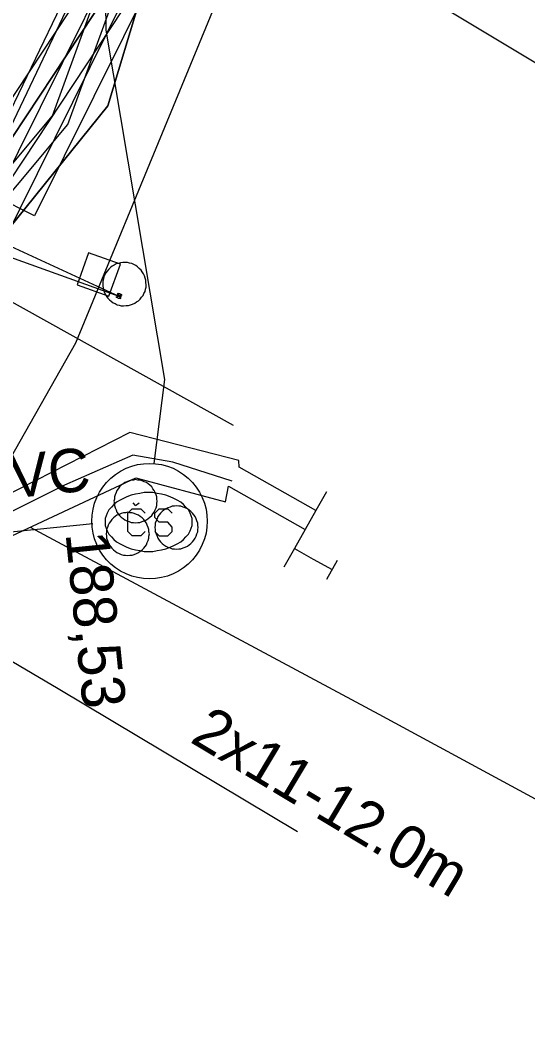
# Model space of a CAD drawing. Extents: x -746464 to -745690, y -1051581 to -1049993.
# Drawn here: x -746337.79 to -746326.08, y -1051580.57 to -1051557.42 of the extents above; entities that cross this region are included whole.
import ezdxf

# ---------------------------------------------------------------- set-up
doc = ezdxf.new("R2010")
doc.units = 0
for name, color, linetype in [('04_CETIN_neprovozovane', 7, 'Continuous'), ('04_CETIN_sdelovaci_podzem', 7, 'Continuous'), ('10_CD_Telematika_metalika', 7, 'Continuous'), ('45_Eltodo_vedeni_NN_zemni', 7, 'Continuous'), ('51_PVaK_kanal_jednotna_overena poloha_rad', 7, 'Continuous'), ('51_PVaK_kanal_negravitacni_overena poloha', 7, 'Continuous'), ('51_PVaK_kanal_objekty', 7, 'Continuous'), ('51_PVaK_kanal_popisy', 7, 'Continuous'), ('51_PVaK_vodovod_chranicky_objekty', 7, 'Continuous'), ('51_PVaK_vodovod_neoverena poloha_pripojka', 7, 'Continuous'), ('51_PVaK_vodovod_zruseno_neoverena poloha', 7, 'Continuous'), ('55_PREdi_chranicky', 7, 'Continuous'), ('55_PREdi_NN', 7, 'Continuous'), ('55_PREdi_NN_popisy', 7, 'Continuous'), ('55_PREdi_NN_pripojovaci_misto', 7, 'Continuous'), ('55_PREdi_stavby', 7, 'Continuous'), ('55_PREdi_stavby_popisy', 7, 'Continuous'), ('55_PREdi_VN', 7, 'Continuous'), ('55_PREdi_ZRUSENE_elektro', 7, 'Continuous')]:
    doc.layers.add(name, color=color, linetype=linetype)

msp = doc.modelspace()

# ---------------------------------------------------------------- linework, layer by layer
at = {"layer": '04_CETIN_neprovozovane'}
msp.add_lwpolyline([(-746352.976, -1051580.571), (-746346.29, -1051573.01), (-746338.26, -1051567.93), (-746336.51, -1051564.85), (-746332, -1051553.94), (-746331.62, -1051553.02), (-746328.94, -1051546.55), (-746327.12, -1051542.6)], dxfattribs=at)
at = {"layer": '04_CETIN_sdelovaci_podzem'}
msp.add_lwpolyline([(-746336.51, -1051564.85), (-746332, -1051553.94)], dxfattribs=at)
at = {"layer": '10_CD_Telematika_metalika'}
msp.add_lwpolyline([(-746116.552, -1050521.207), (-746121.17, -1050569.408), (-746128.236, -1050608.848), (-746137.347, -1050610.336), (-746147.573, -1050674.704), (-746154.081, -1050701.12), (-746179.17, -1050709.95), (-746193.05, -1050747.67), (-746206.515, -1050825.577), (-746217.3, -1050901.851), (-746223.756, -1050942.953), (-746230.272, -1050994.196), (-746241.227, -1050999.731), (-746247.174, -1051050.056), (-746252.666, -1051096.533), (-746257.91, -1051185.16), (-746266.649, -1051259.574), (-746273.157, -1051294.362), (-746289.838, -1051383.531), (-746309.089, -1051442.724), (-746337.772, -1051532.949), (-746327.582, -1051537.864), (-746339.385, -1051562.334), (-746354.288, -1051580.571)], dxfattribs=at)
at = {"layer": '45_Eltodo_vedeni_NN_zemni'}
for points in [[(-746348.188, -1051573.589), (-746336.689, -1051559.822), (-746328.83, -1051538.274), (-746319.081, -1051506.055), (-746318.642, -1051505.827), (-746318.873, -1051505.388), (-746308.681, -1051473.615), (-746308.976, -1051473.225)], [(-746354.442, -1051580.571), (-746348.497, -1051573.335), (-746337.042, -1051559.624), (-746329.209, -1051538.145)]]:
    msp.add_lwpolyline(points, dxfattribs=at)
at = {"layer": '51_PVaK_kanal_jednotna_overena poloha_rad'}
msp.add_line((-746341.13, -1051569.53), (-746336.117, -1051569.013), dxfattribs=at)
at = {"layer": '51_PVaK_kanal_negravitacni_overena poloha'}
msp.add_lwpolyline([(-746334.7, -1051567.636), (-746334.458, -1051565.701), (-746335.808, -1051557.647), (-746335.887, -1051551.153), (-746334.963, -1051545.442), (-746331.517, -1051536.553), (-746326.55, -1051522.53), (-746318.835, -1051497.496), (-746308.998, -1051465.713)], dxfattribs=at)
at = {"layer": '51_PVaK_kanal_objekty'}
for q in [(-746335.188, -1051568.542), (-746335.048, -1051568.542)]:
    msp.add_line((-746335.128, -1051568.602), q, dxfattribs=at)
msp.add_lwpolyline([(-746333.476, -1051568.962), (-746333.484, -1051569.101), (-746333.505, -1051569.239), (-746333.542, -1051569.373), (-746333.591, -1051569.504), (-746333.655, -1051569.628), (-746333.731, -1051569.745), (-746333.818, -1051569.853), (-746333.917, -1051569.951), (-746334.025, -1051570.039), (-746334.142, -1051570.115), (-746334.266, -1051570.178), (-746334.396, -1051570.228), (-746334.531, -1051570.264), (-746334.669, -1051570.286), (-746334.808, -1051570.294), (-746334.947, -1051570.286), (-746335.085, -1051570.264), (-746335.219, -1051570.228), (-746335.35, -1051570.178), (-746335.474, -1051570.115), (-746335.591, -1051570.039), (-746335.699, -1051569.952), (-746335.797, -1051569.853), (-746335.885, -1051569.745), (-746335.961, -1051569.628), (-746336.024, -1051569.504), (-746336.074, -1051569.373), (-746336.11, -1051569.239), (-746336.132, -1051569.101), (-746336.14, -1051568.962), (-746336.132, -1051568.823), (-746336.11, -1051568.685), (-746336.074, -1051568.55), (-746336.024, -1051568.42), (-746335.961, -1051568.296), (-746335.885, -1051568.179), (-746335.798, -1051568.071), (-746335.699, -1051567.972), (-746335.591, -1051567.885), (-746335.474, -1051567.809), (-746335.35, -1051567.745), (-746335.219, -1051567.696), (-746335.085, -1051567.659), (-746334.947, -1051567.638), (-746334.808, -1051567.63), (-746334.669, -1051567.638), (-746334.531, -1051567.659), (-746334.396, -1051567.696), (-746334.266, -1051567.745), (-746334.142, -1051567.809), (-746334.025, -1051567.885), (-746333.917, -1051567.972), (-746333.818, -1051568.071), (-746333.731, -1051568.179), (-746333.655, -1051568.296), (-746333.591, -1051568.42), (-746333.542, -1051568.55), (-746333.505, -1051568.685), (-746333.484, -1051568.823)], close=True, dxfattribs=at)
for points in [[(-746334.628, -1051568.504), (-746334.638, -1051568.454), (-746334.638, -1051568.404), (-746334.658, -1051568.354), (-746334.678, -1051568.304), (-746334.698, -1051568.254), (-746334.728, -1051568.214), (-746334.758, -1051568.174), (-746334.798, -1051568.134), (-746334.838, -1051568.104), (-746334.878, -1051568.074), (-746334.928, -1051568.054), (-746334.978, -1051568.034), (-746335.028, -1051568.014), (-746335.078, -1051568.014), (-746335.128, -1051568.004), (-746335.178, -1051568.014), (-746335.228, -1051568.014), (-746335.278, -1051568.034), (-746335.328, -1051568.054), (-746335.378, -1051568.074), (-746335.418, -1051568.104), (-746335.458, -1051568.134), (-746335.498, -1051568.174), (-746335.528, -1051568.214), (-746335.558, -1051568.254), (-746335.578, -1051568.304), (-746335.598, -1051568.354), (-746335.618, -1051568.404), (-746335.618, -1051568.454), (-746335.628, -1051568.504), (-746335.618, -1051568.554), (-746335.618, -1051568.604), (-746335.598, -1051568.654), (-746335.578, -1051568.704), (-746335.558, -1051568.754), (-746335.528, -1051568.794), (-746335.498, -1051568.834), (-746335.458, -1051568.874), (-746335.418, -1051568.904), (-746335.378, -1051568.934), (-746335.328, -1051568.954), (-746335.278, -1051568.974), (-746335.228, -1051568.994), (-746335.178, -1051568.994), (-746335.128, -1051569.004), (-746335.078, -1051568.994), (-746335.028, -1051568.994), (-746334.978, -1051568.974), (-746334.928, -1051568.954), (-746334.878, -1051568.934), (-746334.838, -1051568.904), (-746334.798, -1051568.874), (-746334.758, -1051568.834), (-746334.728, -1051568.794), (-746334.698, -1051568.754), (-746334.678, -1051568.704), (-746334.658, -1051568.654), (-746334.638, -1051568.604), (-746334.638, -1051568.554), (-746334.628, -1051568.504)], [(-746335.828, -1051568.982), (-746335.828, -1051569.062), (-746335.808, -1051569.122), (-746335.788, -1051569.182), (-746335.748, -1051569.262), (-746335.688, -1051569.322), (-746335.628, -1051569.382), (-746335.568, -1051569.442), (-746335.488, -1051569.482), (-746335.408, -1051569.522), (-746335.328, -1051569.562), (-746335.228, -1051569.602), (-746335.128, -1051569.622), (-746335.028, -1051569.642), (-746334.928, -1051569.662), (-746334.828, -1051569.662), (-746334.728, -1051569.662), (-746334.628, -1051569.642), (-746334.528, -1051569.622), (-746334.428, -1051569.602), (-746334.328, -1051569.562), (-746334.248, -1051569.522), (-746334.168, -1051569.482), (-746334.088, -1051569.442), (-746334.028, -1051569.382), (-746333.968, -1051569.322), (-746333.908, -1051569.262), (-746333.868, -1051569.182), (-746333.848, -1051569.122), (-746333.828, -1051569.062), (-746333.828, -1051568.982), (-746333.828, -1051568.902), (-746333.848, -1051568.842), (-746333.868, -1051568.782), (-746333.908, -1051568.702), (-746333.968, -1051568.642), (-746334.028, -1051568.582), (-746334.088, -1051568.522), (-746334.168, -1051568.482), (-746334.248, -1051568.442), (-746334.328, -1051568.402), (-746334.428, -1051568.362), (-746334.528, -1051568.342), (-746334.628, -1051568.322), (-746334.728, -1051568.302), (-746334.828, -1051568.302), (-746334.928, -1051568.302), (-746335.028, -1051568.322), (-746335.128, -1051568.342), (-746335.228, -1051568.362), (-746335.328, -1051568.402), (-746335.408, -1051568.442), (-746335.488, -1051568.482), (-746335.568, -1051568.522), (-746335.628, -1051568.582), (-746335.688, -1051568.642), (-746335.748, -1051568.702), (-746335.788, -1051568.782), (-746335.808, -1051568.842), (-746335.828, -1051568.902), (-746335.828, -1051568.982)], [(-746334.81, -1051569.257), (-746334.82, -1051569.207), (-746334.82, -1051569.157), (-746334.84, -1051569.107), (-746334.86, -1051569.057), (-746334.88, -1051569.007), (-746334.91, -1051568.967), (-746334.94, -1051568.927), (-746334.98, -1051568.887), (-746335.02, -1051568.857), (-746335.06, -1051568.827), (-746335.11, -1051568.807), (-746335.16, -1051568.787), (-746335.21, -1051568.767), (-746335.26, -1051568.767), (-746335.31, -1051568.757), (-746335.36, -1051568.767), (-746335.41, -1051568.767), (-746335.46, -1051568.787), (-746335.51, -1051568.807), (-746335.56, -1051568.827), (-746335.6, -1051568.857), (-746335.64, -1051568.887), (-746335.68, -1051568.927), (-746335.71, -1051568.967), (-746335.74, -1051569.007), (-746335.76, -1051569.057), (-746335.78, -1051569.107), (-746335.8, -1051569.157), (-746335.8, -1051569.207), (-746335.81, -1051569.257), (-746335.8, -1051569.307), (-746335.8, -1051569.357), (-746335.78, -1051569.407), (-746335.76, -1051569.457), (-746335.74, -1051569.507), (-746335.71, -1051569.547), (-746335.68, -1051569.587), (-746335.64, -1051569.627), (-746335.6, -1051569.657), (-746335.56, -1051569.687), (-746335.51, -1051569.707), (-746335.46, -1051569.727), (-746335.41, -1051569.747), (-746335.36, -1051569.747), (-746335.31, -1051569.757), (-746335.26, -1051569.747), (-746335.21, -1051569.747), (-746335.16, -1051569.727), (-746335.11, -1051569.707), (-746335.06, -1051569.687), (-746335.02, -1051569.657), (-746334.98, -1051569.627), (-746334.94, -1051569.587), (-746334.91, -1051569.547), (-746334.88, -1051569.507), (-746334.86, -1051569.457), (-746334.84, -1051569.407), (-746334.82, -1051569.357), (-746334.82, -1051569.307), (-746334.81, -1051569.257)], [(-746334.908, -1051569.202), (-746335.008, -1051569.302), (-746335.208, -1051569.302), (-746335.308, -1051569.202), (-746335.308, -1051568.782), (-746335.208, -1051568.682), (-746335.008, -1051568.682), (-746334.908, -1051568.782)], [(-746334.688, -1051569.202), (-746334.588, -1051569.302), (-746334.388, -1051569.302), (-746334.288, -1051569.202), (-746334.288, -1051569.102), (-746334.388, -1051568.982), (-746334.588, -1051568.982), (-746334.688, -1051568.882), (-746334.688, -1051568.782), (-746334.588, -1051568.682), (-746334.388, -1051568.682), (-746334.288, -1051568.782)], [(-746333.685, -1051569.108), (-746333.695, -1051569.058), (-746333.695, -1051569.008), (-746333.715, -1051568.958), (-746333.735, -1051568.908), (-746333.755, -1051568.858), (-746333.785, -1051568.818), (-746333.815, -1051568.778), (-746333.855, -1051568.738), (-746333.895, -1051568.708), (-746333.935, -1051568.678), (-746333.985, -1051568.658), (-746334.035, -1051568.638), (-746334.085, -1051568.618), (-746334.135, -1051568.618), (-746334.185, -1051568.608), (-746334.235, -1051568.618), (-746334.285, -1051568.618), (-746334.335, -1051568.638), (-746334.385, -1051568.658), (-746334.435, -1051568.678), (-746334.475, -1051568.708), (-746334.515, -1051568.738), (-746334.555, -1051568.778), (-746334.585, -1051568.818), (-746334.615, -1051568.858), (-746334.635, -1051568.908), (-746334.655, -1051568.958), (-746334.675, -1051569.008), (-746334.675, -1051569.058), (-746334.685, -1051569.108), (-746334.675, -1051569.158), (-746334.675, -1051569.208), (-746334.655, -1051569.258), (-746334.635, -1051569.308), (-746334.615, -1051569.358), (-746334.585, -1051569.398), (-746334.555, -1051569.438), (-746334.515, -1051569.478), (-746334.475, -1051569.508), (-746334.435, -1051569.538), (-746334.385, -1051569.558), (-746334.335, -1051569.578), (-746334.285, -1051569.598), (-746334.235, -1051569.598), (-746334.185, -1051569.608), (-746334.135, -1051569.598), (-746334.085, -1051569.598), (-746334.035, -1051569.578), (-746333.985, -1051569.558), (-746333.935, -1051569.538), (-746333.895, -1051569.508), (-746333.855, -1051569.478), (-746333.815, -1051569.438), (-746333.785, -1051569.398), (-746333.755, -1051569.358), (-746333.735, -1051569.308), (-746333.715, -1051569.258), (-746333.695, -1051569.208), (-746333.695, -1051569.158), (-746333.685, -1051569.108)]]:
    msp.add_lwpolyline(points, dxfattribs=at)
at = {"layer": '51_PVaK_vodovod_chranicky_objekty'}
for p, q in [((-746335.574, -1051563.804), (-746335.447, -1051563.744)), ((-746335.574, -1051563.804), (-746335.568, -1051563.785)), ((-746335.574, -1051563.804), (-746335.556, -1051563.811)), ((-746335.541, -1051563.71), (-746335.547, -1051563.729)), ((-746335.541, -1051563.71), (-746335.48, -1051563.838)), ((-746335.541, -1051563.71), (-746335.522, -1051563.717)), ((-746335.48, -1051563.838), (-746335.499, -1051563.831)), ((-746335.48, -1051563.838), (-746335.474, -1051563.819)), ((-746335.447, -1051563.744), (-746335.465, -1051563.737)), ((-746335.447, -1051563.744), (-746335.453, -1051563.763))]:
    msp.add_line(p, q, dxfattribs=at)
msp.add_lwpolyline([(-746336.48, -1051563.516), (-746335.744, -1051563.78), (-746335.48, -1051563.043), (-746336.217, -1051562.78)], close=True, dxfattribs=at)
for points in [[(-746334.911, -1051563.67), (-746334.903, -1051563.62), (-746334.886, -1051563.572), (-746334.888, -1051563.518), (-746334.89, -1051563.463), (-746334.892, -1051563.409), (-746334.907, -1051563.361), (-746334.922, -1051563.312), (-746334.947, -1051563.261), (-746334.974, -1051563.219), (-746335.002, -1051563.176), (-746335.043, -1051563.14), (-746335.084, -1051563.104), (-746335.125, -1051563.068), (-746335.172, -1051563.051), (-746335.216, -1051563.025), (-746335.267, -1051563.017), (-746335.315, -1051563), (-746335.369, -1051563.002), (-746335.423, -1051563.004), (-746335.478, -1051563.006), (-746335.526, -1051563.021), (-746335.574, -1051563.036), (-746335.626, -1051563.061), (-746335.668, -1051563.088), (-746335.71, -1051563.116), (-746335.746, -1051563.157), (-746335.782, -1051563.198), (-746335.818, -1051563.238), (-746335.835, -1051563.286), (-746335.862, -1051563.33), (-746335.869, -1051563.381), (-746335.886, -1051563.429), (-746335.884, -1051563.483), (-746335.882, -1051563.537), (-746335.88, -1051563.592), (-746335.865, -1051563.64), (-746335.851, -1051563.688), (-746335.826, -1051563.74), (-746335.798, -1051563.782), (-746335.77, -1051563.824), (-746335.73, -1051563.86), (-746335.689, -1051563.896), (-746335.648, -1051563.932), (-746335.601, -1051563.949), (-746335.557, -1051563.976), (-746335.506, -1051563.983), (-746335.458, -1051564), (-746335.404, -1051563.998), (-746335.349, -1051563.996), (-746335.295, -1051563.994), (-746335.247, -1051563.979), (-746335.198, -1051563.964), (-746335.147, -1051563.94), (-746335.105, -1051563.912), (-746335.063, -1051563.884), (-746335.027, -1051563.844), (-746334.99, -1051563.803), (-746334.954, -1051563.762), (-746334.937, -1051563.715), (-746334.911, -1051563.67)], [(-746335.463, -1051563.791), (-746335.462, -1051563.786), (-746335.461, -1051563.781), (-746335.46, -1051563.776), (-746335.46, -1051563.771), (-746335.462, -1051563.765), (-746335.463, -1051563.76), (-746335.465, -1051563.755), (-746335.467, -1051563.75), (-746335.47, -1051563.746), (-746335.472, -1051563.742), (-746335.476, -1051563.738), (-746335.48, -1051563.734), (-746335.485, -1051563.731), (-746335.489, -1051563.729), (-746335.494, -1051563.727), (-746335.498, -1051563.725), (-746335.503, -1051563.725), (-746335.508, -1051563.724), (-746335.514, -1051563.724), (-746335.52, -1051563.725), (-746335.524, -1051563.727), (-746335.529, -1051563.728), (-746335.534, -1051563.731), (-746335.538, -1051563.733), (-746335.543, -1051563.736), (-746335.547, -1051563.74), (-746335.551, -1051563.744), (-746335.553, -1051563.748), (-746335.556, -1051563.753), (-746335.558, -1051563.757), (-746335.559, -1051563.762), (-746335.56, -1051563.767), (-746335.561, -1051563.772), (-746335.561, -1051563.777), (-746335.559, -1051563.783), (-746335.558, -1051563.788), (-746335.556, -1051563.793), (-746335.554, -1051563.798), (-746335.551, -1051563.802), (-746335.549, -1051563.806), (-746335.545, -1051563.811), (-746335.541, -1051563.814), (-746335.536, -1051563.817), (-746335.532, -1051563.819), (-746335.527, -1051563.821), (-746335.523, -1051563.823), (-746335.518, -1051563.824), (-746335.513, -1051563.824), (-746335.507, -1051563.824), (-746335.501, -1051563.823), (-746335.497, -1051563.822), (-746335.492, -1051563.82), (-746335.487, -1051563.818), (-746335.483, -1051563.815), (-746335.478, -1051563.812), (-746335.474, -1051563.808), (-746335.47, -1051563.804), (-746335.468, -1051563.8), (-746335.465, -1051563.796), (-746335.463, -1051563.791)]]:
    msp.add_lwpolyline(points, dxfattribs=at)
at = {"layer": '51_PVaK_vodovod_neoverena poloha_pripojka'}
msp.add_line((-746341.593, -1051560.981), (-746335.512, -1051563.775), dxfattribs=at)
at = {"layer": '51_PVaK_vodovod_zruseno_neoverena poloha'}
msp.add_line((-746340.075, -1051562.142), (-746335.512, -1051563.775), dxfattribs=at)
at = {"layer": '55_PREdi_chranicky'}
for points in [[(-746330.56, -1051545.36), (-746330.083, -1051545.51), (-746331.527, -1051550.091), (-746331.838, -1051551.461), (-746332.822, -1051553.23), (-746346.088, -1051573.278), (-746349.415, -1051577.299), (-746349.8, -1051576.98), (-746350.185, -1051576.661), (-746346.892, -1051572.682), (-746333.678, -1051552.71), (-746332.782, -1051551.099), (-746332.493, -1051549.829), (-746331.037, -1051545.21), (-746330.56, -1051545.36)], [(-746334.25, -1051553.227), (-746333.354, -1051553.672), (-746337.458, -1051561.926), (-746338.354, -1051561.481), (-746334.25, -1051553.227)]]:
    msp.add_lwpolyline(points, close=True, dxfattribs=at)
at = {"layer": '55_PREdi_NN'}
for points in [[(-746264.434, -1051322.287), (-746268.612, -1051347.823), (-746285.849, -1051407.247), (-746293.856, -1051430.838), (-746329.933, -1051539.536), (-746331.77, -1051545.21), (-746334.312, -1051552.095), (-746339.04, -1051562.029), (-746349.394, -1051574.596), (-746354.459, -1051580.571)], [(-746347.284, -1051573.607), (-746338.196, -1051562.577), (-746333.338, -1051552.773), (-746332.533, -1051550.221), (-746330.58, -1051544.036)], [(-746346.677, -1051572.891), (-746338.196, -1051562.577), (-746333.338, -1051552.773), (-746332.363, -1051550.166)], [(-746330.975, -1051568.72), (-746332.743, -1051567.72), (-746332.747, -1051567.566), (-746335.259, -1051566.922), (-746338.524, -1051568.582), (-746347.291, -1051573.637), (-746346.677, -1051572.891)], [(-746332.9, -1051568.042), (-746334.27, -1051567.602), (-746335.19, -1051567.442), (-746336.77, -1051568.132), (-746338.23, -1051568.862), (-746339.08, -1051569.442), (-746342.11, -1051570.872), (-746346.07, -1051572.672), (-746347.27, -1051573.612)], [(-746349.3, -1051576.191), (-746348.497, -1051575.249), (-746337.982, -1051569.298), (-746335.121, -1051567.962), (-746333.053, -1051568.518), (-746332.989, -1051568.156), (-746331.221, -1051569.156)], [(-746330.729, -1051568.285), (-746330.975, -1051568.72), (-746331.221, -1051569.156), (-746331.467, -1051569.591), (-746331.713, -1051570.026)], [(-746331.467, -1051569.591), (-746331.032, -1051569.837)]]:
    msp.add_lwpolyline(points, dxfattribs=at)
at = {"layer": '55_PREdi_NN_popisy'}
msp.add_lwpolyline([(-746337.56, -1051569.1), (-746329.518, -1051573.412), (-746321.659, -1051577.665)], dxfattribs=at)
at = {"layer": '55_PREdi_NN_pripojovaci_misto'}
for p, q in [((-746331.032, -1051569.837), (-746330.595, -1051570.079)), ((-746330.716, -1051570.298), (-746330.473, -1051569.861))]:
    msp.add_line(p, q, dxfattribs=at)
at = {"layer": '55_PREdi_stavby'}
msp.add_lwpolyline([(-746362.546, -1051550.23), (-746332.877, -1051566.752)], dxfattribs=at)
at = {"layer": '55_PREdi_stavby_popisy'}
for points in [[(-746335.138, -1051552.855), (-746324.403, -1051559.301), (-746315.036, -1051562.658)], [(-746340.52, -1051570.702), (-746336.916, -1051572.818), (-746331.399, -1051576.118)]]:
    msp.add_lwpolyline(points, dxfattribs=at)
at = {"layer": '55_PREdi_VN'}
for points in [[(-746352.732, -1051580.571), (-746351.43, -1051579.024), (-746348.295, -1051575.337), (-746347.66, -1051574.401), (-746346.49, -1051572.98), (-746339.87, -1051562.975), (-746333.25, -1051552.97), (-746332.31, -1051551.28), (-746332.01, -1051549.96), (-746329.676, -1051542.715), (-746328.979, -1051541.244), (-746326.861, -1051536.516), (-746326.262, -1051534.76), (-746325.59, -1051532.97), (-746323.8, -1051528.05), (-746321.8, -1051521.71), (-746319.04, -1051513.07), (-746315.61, -1051501.86), (-746313.57, -1051494.87)], [(-746326.456, -1051534.065), (-746327.05, -1051536.36), (-746327.92, -1051538.58), (-746328.94, -1051541.01), (-746329.73, -1051542.67), (-746330.56, -1051545.36), (-746332.01, -1051549.96), (-746332.31, -1051551.28), (-746333.25, -1051552.97), (-746346.49, -1051572.98), (-746349.8, -1051576.98), (-746352.94, -1051580.201)]]:
    msp.add_lwpolyline(points, dxfattribs=at)
at = {"layer": '55_PREdi_ZRUSENE_elektro'}
for points in [[(-746346.824, -1051572.96), (-746344.328, -1051569.999), (-746335.771, -1051559.393), (-746333.483, -1051551.824)], [(-746333.483, -1051551.824), (-746335.771, -1051559.393), (-746344.328, -1051569.999), (-746346.824, -1051572.96)]]:
    msp.add_lwpolyline(points, dxfattribs=at)

# ---------------------------------------------------------------- texts
at = {"layer": '51_PVaK_kanal_popisy'}
for s, rotation, p in [('315PVC', 5.8872, (-746341.092, -1051568.759)), ('188,53', 275.747, (-746336.746, -1051569.247))]:
    msp.add_text(s, height=1, rotation=rotation, dxfattribs=at).set_placement(p)
at = {"layer": '55_PREdi_stavby_popisy'}
msp.add_text('2x11-12.0m', height=1, rotation=329.1094, dxfattribs=at).set_placement((-746333.901, -1051574.039))

doc.saveas('drawing.dxf')
